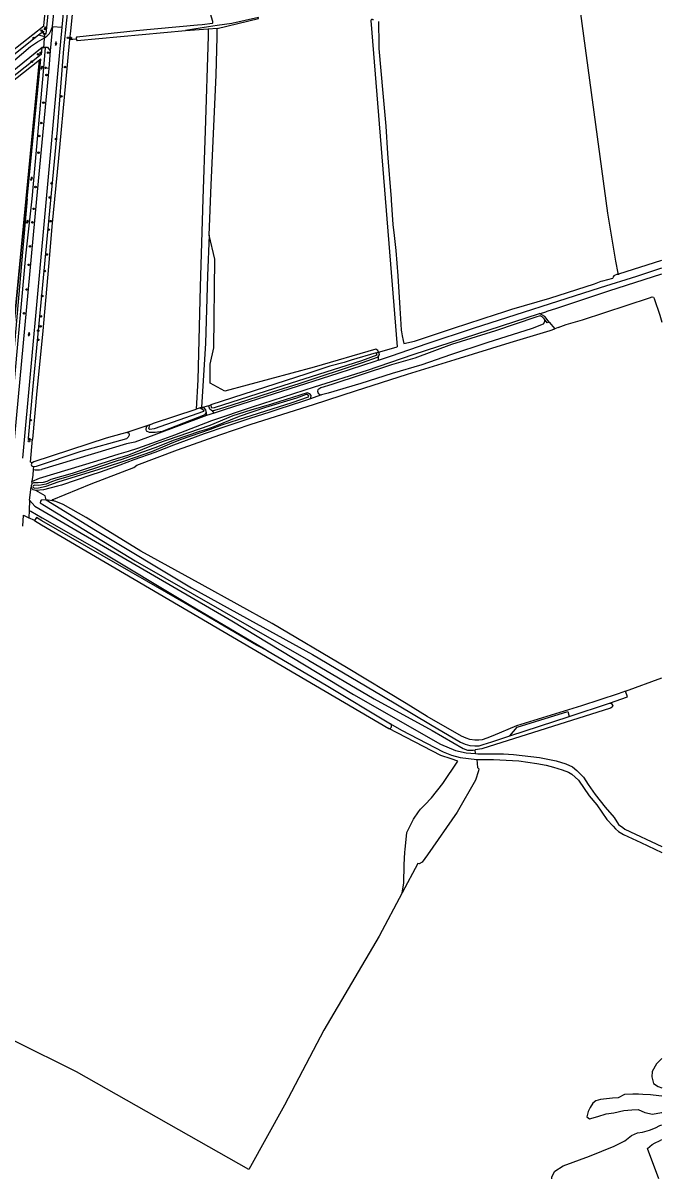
# Model space of a CAD drawing. Extents: x 135999 to 138000, y 396000 to 398501.
# Drawn here: x 137674 to 138000, y 396000 to 396590 of the extents above; entities that cross this region are included whole.
import ezdxf

# ---------------------------------------------------------------- set-up
doc = ezdxf.new("R2010")
doc.units = 0
for name, color, linetype in [('gg-afsc-draadraster', 7, 'Continuous'), ('gg-afsc-lijn draadraster', 7, 'Continuous'), ('gg-knt-onverhard', 7, 'Continuous'), ('gg-knt-verharding', 7, 'Continuous'), ('gg-kntw-bovenkant insteek waterloop', 7, 'Continuous'), ('gg-kwrk-duiker nz buis', 7, 'Continuous'), ('gt-grn-groengrens', 7, 'Continuous'), ('gt-grn-weggrens', 7, 'Continuous'), ('gt-symb-boom', 7, 'Continuous'), ('gt-symb-gesloten verharding', 7, 'Continuous'), ('gt-symb-groenvak', 7, 'Continuous'), ('gt-symb-watersymbool', 7, 'Continuous'), ('gx-grn-maaiveld', 7, 'Continuous')]:
    doc.layers.add(name, color=color, linetype=linetype)

# ---------------------------------------------------------------- blocks, each defined once
blk = doc.blocks.new('gt0-GESVH1')
at = {"layer": 'gt-symb-gesloten verharding'}
for p, q in [((-0.99, -0.26), (0.01, 0.24)), ((0.01, -0.26), (-0.99, 0.24)), ((0.01, 0.24), (1.01, -0.26)), ((1.01, 0.24), (0.01, -0.26))]:
    blk.add_line(p, q, dxfattribs=at)
blk = doc.blocks.new('gt0-BOOM')
at = {"layer": 'gt-symb-boom'}
for radius in [0.4, 0.2]:
    blk.add_circle((0, 0), radius, dxfattribs=at)
blk = doc.blocks.new('gt0-WA')
at = {"layer": 'gt-symb-watersymbool'}
for centre, start, end in [((-0.32, 0.02), 28.07249, 151.92751), ((0.43, 0.42), 208.07248, 331.92751), ((-0.32, -0.43), 28.07249, 151.92751), ((0.43, -0.03), 208.07248, 331.92751)]:
    blk.add_arc(centre, 0.425, start, end, dxfattribs=at)
blk = doc.blocks.new('gt0-GRVAK')
at = {"layer": 'gt-symb-groenvak'}
for p, q in [((-0.11, 0.19), (-0.23, 0.24)), ((-0.18, 0.15), (0.09, 0.15)), ((-0.09, 0.21), (-0.16, 0.32)), ((-0.05, 0.21), (-0.05, 0.39)), ((0, 0.21), (0.06, 0.32)), ((0.02, 0.19), (0.13, 0.24)), ((0.26, -0.05), (0.2, 0.06)), ((0.3, -0.05), (0.3, 0.13)), ((0.35, -0.05), (0.41, 0.06)), ((-0.24, -0.23), (-0.36, -0.18)), ((-0.32, -0.26), (-0.05, -0.26)), ((-0.23, -0.21), (-0.29, -0.1)), ((-0.18, -0.2), (-0.18, -0.02)), ((-0.14, -0.21), (-0.07, -0.1)), ((-0.12, -0.23), (0, -0.18)), ((0.24, -0.07), (0.12, -0.02)), ((0.17, -0.11), (0.44, -0.11)), ((0.37, -0.07), (0.49, -0.02))]:
    blk.add_line(p, q, dxfattribs=at)

msp = doc.modelspace()

# ---------------------------------------------------------------- linework, layer by layer
at = {"layer": 'gg-afsc-draadraster'}
msp.add_lwpolyline([(137560.89, 396326.53), (137594.57, 396337.28), (137606.61, 396341.28), (137662.25, 396362.48), (137682.45, 396570.72)], dxfattribs=at)
at = {"layer": 'gg-afsc-lijn draadraster'}
msp.add_lwpolyline([(137682.45, 396570.72), (137662.25, 396362.48), (137606.61, 396341.28), (137594.57, 396337.28), (137560.89, 396326.53)], dxfattribs=at)
at = {"layer": 'gg-knt-onverhard'}
for points in [[(137685.66, 396582.52), (137686.19, 396582.89), (137686.94, 396583.56), (137687.57, 396584.32), (137687.81, 396584.69), (137688.24, 396585.58), (137688.59, 396586.53), (137689.16, 396587.89)], [(137579.93, 396500), (137594.92, 396512.12), (137621.97, 396533.19), (137637.32, 396544.24), (137660.62, 396562.97), (137677.84, 396577.58), (137681.48, 396579.97), (137685.03, 396582.07), (137685.66, 396582.52)], [(137585.42, 396500), (137651.35, 396551.05), (137683.78, 396577.4), (137686.58, 396577.34), (137688.01, 396575.39)]]:
    msp.add_lwpolyline(points, dxfattribs=at)
at = {"layer": 'gg-knt-verharding'}
for p, q in [((137689.16, 396587.89), (137688.01, 396575.39)), ((137693.42, 396580.24), (137694.1, 396587.56)), ((137692.07, 396565.55), (137693.42, 396580.24)), ((137688.01, 396575.39), (137687.17, 396566.4)), ((137687.17, 396566.4), (137681.02, 396500)), ((137686.05, 396500), (137692.07, 396565.55)), ((137673.91, 396367.63), (137686.05, 396500))]:
    msp.add_line(p, q, dxfattribs=at)
for points in [[(137689.16, 396587.89), (137695, 396648.63), (137699.34, 396695), (137698.85, 396695.05)], [(137694.1, 396587.56), (137699.76, 396648.45), (137703.97, 396694.57), (137704.09, 396694.55)], [(137681.02, 396500), (137668.92, 396369.47), (137668.65, 396365.48)]]:
    msp.add_lwpolyline(points, dxfattribs=at)
at = {"layer": 'gg-kntw-bovenkant insteek waterloop'}
for p, q in [((137678.79, 396500), (137684.62, 396566.83)), ((137676.23, 396500), (137664.52, 396365.83))]:
    msp.add_line(p, q, dxfattribs=at)
for points in [[(137626.59, 396542.48), (137650.89, 396561.6), (137684.67, 396588.25), (137689.05, 396633.56), (137689.24, 396635.72)], [(137685.89, 396584.14), (137691.23, 396636.09), (137690.12, 396636.27)], [(137623.52, 396540.06), (137624.56, 396537.91), (137650.69, 396558.71), (137682.03, 396583.59)], [(137682.03, 396583.59), (137684.48, 396585.54), (137684.3, 396584.04), (137685.89, 396584.14)], [(137684.62, 396566.83), (137685.52, 396577.11), (137683.74, 396577.11), (137683.27, 396573.65), (137641.44, 396540.59), (137606.06, 396512.96), (137589.64, 396500)], [(137682.45, 396570.72), (137643.12, 396539.75), (137618.32, 396520.74), (137592.89, 396500)], [(137676.23, 396500), (137683.08, 396571.22), (137682.45, 396570.72)], [(137665.92, 396365.67), (137675.55, 396470.84), (137678.79, 396500)]]:
    msp.add_lwpolyline(points, dxfattribs=at)
at = {"layer": 'gg-kwrk-duiker nz buis'}
msp.add_line((137684.73, 396576.76), (137685.16, 396584.4), dxfattribs=at)
at = {"layer": 'gt-grn-groengrens'}
for p, q in [((137682.03, 396583.59), (137685.66, 396582.52)), ((137687.17, 396566.4), (137684.62, 396566.83))]:
    msp.add_line(p, q, dxfattribs=at)
at = {"layer": 'gt-grn-weggrens'}
msp.add_line((137689.16, 396587.89), (137694.1, 396587.56), dxfattribs=at)
at = {"layer": 'gx-grn-maaiveld'}
for p, q in [((137768.61, 396586.58), (137756.97, 396585.68)), ((137773.16, 396586.83), (137768.61, 396586.58)), ((137698.28, 396585.72), (137697.86, 396581.23)), ((137697.86, 396581.23), (137701.16, 396581.54)), ((137756.97, 396585.68), (137701.78, 396580.57)), ((137756.97, 396585.68), (137756.98, 396585.89)), ((137942.58, 396436.99), (137945.45, 396433.66)), ((137947.02, 396434.26), (137945.45, 396433.66)), ((137854.26, 396421.37), (137855.38, 396421.7)), ((137855.38, 396421.7), (137860.83, 396423.31)), ((137860.83, 396423.31), (137864.89, 396424.51)), ((137855.38, 396417.58), (137855.5, 396419.65)), ((137826.27, 396400.01), (137820.24, 396397.72)), ((137765.05, 396393.57), (137764.41, 396393.36)), ((137765.05, 396393.57), (137769.04, 396394.6)), ((137769.04, 396394.6), (137769.89, 396394.88)), ((137771.51, 396390.62), (137770.82, 396391.85)), ((137767.5, 396390.72), (137767.62, 396389.34)), ((137737.77, 396384.33), (137727.01, 396380.73)), ((137738.7, 396384.68), (137737.77, 396384.33)), ((137679.42, 396363.26), (137679.3, 396361.9)), ((137677.34, 396346.3), (137678.26, 396352.89)), ((137678.77, 396354.68), (137678.5, 396355.7)), ((137677.34, 396346.3), (137677.2, 396341.04)), ((137690.08, 396345.66), (137685.83, 396346.41)), ((137677.2, 396341.04), (137677.1, 396337.15)), ((137679.92, 396335.84), (137677.1, 396337.15)), ((137981.49, 396248.79), (138000, 396255.52)), ((137952.74, 396235.81), (137973.33, 396242.73)), ((137922.4, 396225.98), (137952.74, 396235.81)), ((137904.99, 396216.98), (137904.75, 396218.87)), ((137875.51, 396160.9), (137867.53, 396145.89))]:
    msp.add_line(p, q, dxfattribs=at)
for points in [[(137704.24, 396648.21), (137704.01, 396648.46), (137703.67, 396648.52), (137701.96, 396648.78), (137701.69, 396648.79), (137701.34, 396648.36), (137701.09, 396646.11), (137697.78, 396605.9), (137694.75, 396576.49), (137691.42, 396535.19), (137687.57, 396493.75), (137683.48, 396450.59), (137679.15, 396404.47), (137676.72, 396377.9), (137677.14, 396377.24), (137678.49, 396377.05), (137678.77, 396377.26), (137678.98, 396377.42)], [(137704.24, 396648.21), (137704.2, 396647.75), (137703.66, 396640.73), (137698.42, 396587.25), (137698.28, 396585.72)], [(137953.85, 396628.47), (137972.29, 396492.63), (137976.26, 396468.13), (137977.57, 396462.08), (137977.84, 396461.35)], [(137763.04, 396588.69), (137765.51, 396588.92), (137770.77, 396589.64), (137770.92, 396589.79), (137770.99, 396590.46), (137760.43, 396625.23)], [(137794.17, 396592.4), (137780.67, 396589.4), (137773.2, 396588.29), (137768.65, 396587.62), (137757.03, 396585.9), (137756.98, 396585.89)], [(137773.16, 396586.83), (137794.29, 396591.91), (137794.17, 396592.4)], [(137701.6, 396582.62), (137731.75, 396585.75), (137763.04, 396588.69)], [(137768.61, 396586.58), (137768.46, 396583), (137767.01, 396534.59), (137765.81, 396499.97), (137764.51, 396455.07), (137763.3, 396407.66), (137762.46, 396392.71)], [(137769.05, 396481.48), (137770.09, 396507.02), (137772.62, 396563.01), (137773.05, 396582.53), (137773.16, 396586.83)], [(137852.8, 396591.29), (137852.59, 396591.32), (137852.37, 396591.39), (137851.94, 396591.37), (137851.64, 396591.23), (137851.44, 396590.95), (137864.89, 396424.51)], [(137855.4, 396590.43), (137855.58, 396578.44), (137855.6, 396576.71), (137857.59, 396553.86), (137857.75, 396551.97), (137859.18, 396537.07), (137860.08, 396523.15), (137860.36, 396518.71), (137861.57, 396504.01), (137861.88, 396500.18), (137861.94, 396499.21), (137862.7, 396486.91), (137863.34, 396481.2), (137864.19, 396473.64), (137865.24, 396460.7), (137866.38, 396444.24), (137866.87, 396435.94), (137867.04, 396432.99), (137867.16, 396432.14), (137867.46, 396430.08), (137867.99, 396427.67), (137868.33, 396426.11)], [(137697.86, 396581.23), (137695.78, 396559.15), (137692.11, 396520.69), (137688.85, 396485.9), (137687.2, 396467.23), (137684.08, 396430.77), (137681.17, 396402.01), (137678.98, 396377.42)], [(137769.05, 396481.48), (137768.22, 396460.71), (137767.22, 396426.24), (137765.05, 396393.57)], [(137855.38, 396421.7), (137855.17, 396422.57), (137854.12, 396423.22), (137822.56, 396414.02), (137776.95, 396401.78), (137769.51, 396405.91), (137769.63, 396415.69), (137771.42, 396423.99), (137772, 396469.22), (137769.05, 396481.48)], [(137977.84, 396461.35), (137977.99, 396461.73), (138000, 396468.67)], [(137855.38, 396417.58), (137862.01, 396419.85), (137880.34, 396426.11), (137903.95, 396433.89), (137968.74, 396454.7), (137987.28, 396460.49), (138000, 396464.72)], [(137868.33, 396426.11), (137873.84, 396427.28), (137893.74, 396434.01), (137915.6, 396441.08), (137918.86, 396442.13), (137923.51, 396443.64), (137942.85, 396449.24), (137965.62, 396456.66), (137969.09, 396457.93), (137969.88, 396458.09), (137975, 396459.46)], [(137937.63, 396441.38), (137938.02, 396441.51), (137940.76, 396442.39), (137941.4, 396442.6), (137946.46, 396444.24), (137972.99, 396452.96), (138000, 396461.74)], [(137977.84, 396461.35), (137976.98, 396461.27), (137976.23, 396461.07), (137975.55, 396460.63), (137975.23, 396460.12), (137975, 396459.46)], [(137947.02, 396434.26), (137951.24, 396435.87), (137959.43, 396438.22), (137993.61, 396449.41), (137995.11, 396449.89), (137995.64, 396449.71), (137995.99, 396449.16), (137998.88, 396440.66), (138000, 396437.09)], [(137678.5, 396355.7), (137682.51, 396357.38), (137711.71, 396366.33), (137723.07, 396369.82), (137727.95, 396371.31), (137732.64, 396372.72), (137742.09, 396376.18), (137751.47, 396379.62), (137770.39, 396386.9), (137791.09, 396393.87), (137822.85, 396404.13), (137849.83, 396412.63), (137873.07, 396420.48), (137937.63, 396441.38)], [(137940.01, 396438.72), (137938.95, 396439.79), (137937.83, 396440.19), (137935.75, 396439.64), (137915.2, 396432.64), (137892.73, 396425.59), (137873.91, 396418.69), (137862.07, 396415.28), (137831.62, 396405.25), (137826.06, 396403.54), (137824.55, 396402.54), (137824.37, 396401.87), (137824.65, 396400.86), (137825.43, 396400.13), (137826.27, 396400.01)], [(137940.01, 396438.72), (137940.23, 396437.6), (137939.38, 396436.03), (137933.76, 396433.88), (137910.62, 396426.5), (137892.2, 396420.43), (137877.59, 396415.25), (137862.43, 396410.79), (137846.43, 396405.78), (137829.69, 396400.83), (137826.27, 396400.01)], [(137942.58, 396436.99), (137940.3, 396439.96), (137937.63, 396441.38)], [(137942.58, 396436.99), (137941.45, 396436.65), (137940.01, 396438.72)], [(137690.08, 396345.66), (137688.9, 396346.34), (137708.79, 396354.63), (137730.64, 396362.87), (137732.08, 396364.07), (137752.93, 396371.84), (137774.4, 396379.64), (137790.54, 396384.96), (137822.33, 396395.04), (137843.74, 396402.07), (137870.22, 396410.53), (137894.57, 396417.95), (137922.52, 396426.67), (137943.04, 396432.73), (137945.45, 396433.66)], [(137854.26, 396421.37), (137854.61, 396420.18), (137846.68, 396417.29), (137806.6, 396404.63), (137771.58, 396393.29), (137770.47, 396393.18), (137769.89, 396394.88)], [(137854.26, 396421.37), (137841.47, 396417.6), (137837.89, 396416.54), (137830.66, 396414.51), (137818.32, 396410.49), (137803.07, 396405.66), (137769.89, 396394.88)], [(137855.38, 396421.7), (137855.71, 396420.46), (137855.5, 396419.65)], [(137770.82, 396391.85), (137772.39, 396392.23), (137774.24, 396392.89), (137788.2, 396397.18), (137801.43, 396401.53), (137814.88, 396405.81), (137847.29, 396416.49), (137854.85, 396419.11), (137855.5, 396419.65)], [(137855.38, 396417.58), (137853.51, 396416.94), (137834.75, 396410.78), (137777.13, 396392.46), (137771.51, 396390.62)], [(137820.24, 396397.72), (137820.97, 396398.44), (137821.09, 396399.68), (137820.48, 396400.52), (137819.03, 396400.92), (137800.89, 396395.19), (137790.27, 396392.17), (137781.17, 396389.19), (137769.32, 396384.33), (137742.24, 396374.95), (137727.91, 396369.26), (137722.98, 396367.69), (137722.8, 396367.63), (137712.75, 396364.37), (137711.87, 396364.09), (137699.09, 396359.78), (137688.26, 396356.76), (137686.29, 396355.7), (137684.32, 396355.32), (137681.74, 396355.11), (137679.5, 396355.07), (137678.77, 396354.68)], [(137726.53, 396366.48), (137739.79, 396371.11), (137748.89, 396374.98), (137754.4, 396377.14), (137769.79, 396382.38), (137775.57, 396384.64), (137783.94, 396387.45), (137811.35, 396395.99), (137819.72, 396398.97), (137819.89, 396399.3), (137819.56, 396399.87), (137819.11, 396400.09), (137818.49, 396400.1), (137813.55, 396398.27), (137797.82, 396393.43), (137784.4, 396388.97), (137771.42, 396383.71), (137767.66, 396382.28), (137764.06, 396381.18), (137751.14, 396376.88), (137741.37, 396372.9), (137723.5, 396366.72), (137722.66, 396366.44), (137712.12, 396362.91), (137705.19, 396360.6), (137695.76, 396357.79), (137691.55, 396356.64), (137688.68, 396355.59), (137685.93, 396354.37), (137682.17, 396353.67), (137679.87, 396353.85), (137679.25, 396353.57), (137679.08, 396353.12), (137679.3, 396352.73), (137680.14, 396352.39), (137682.05, 396352.6), (137685.81, 396353.31), (137691.99, 396355.57), (137710.75, 396361.35), (137712.35, 396361.87), (137724.05, 396365.67), (137726.53, 396366.48)], [(137820.24, 396397.72), (137817.15, 396396.73), (137804.11, 396392.49), (137799.95, 396391.12), (137789.75, 396387.89), (137777.49, 396383.8), (137766.49, 396380.14), (137754.12, 396375.52), (137750.89, 396374.31), (137741.37, 396370.53), (137730.64, 396366.83), (137723.42, 396364.05), (137713.37, 396360.51), (137708.64, 396359.05), (137693.79, 396353.92), (137691.66, 396353.32), (137684.47, 396351.45), (137680.6, 396351.08)], [(137764.41, 396393.36), (137766.17, 396392.37), (137766.24, 396392), (137766.16, 396391.48), (137740.97, 396382.59), (137738.73, 396382.23), (137738.29, 396382.68), (137738.7, 396384.68)], [(137738.7, 396384.68), (137740.69, 396385.43), (137762.46, 396392.71)], [(137764.41, 396393.36), (137762.89, 396392.85), (137762.46, 396392.71)], [(137765.05, 396393.57), (137766.25, 396393.27), (137767.21, 396392.37), (137767.5, 396390.72)], [(137770.82, 396391.85), (137770.31, 396392.02), (137769.42, 396392.7), (137768.81, 396394.16), (137768.94, 396394.4), (137769.04, 396394.6)], [(137767.62, 396389.34), (137740.88, 396379.4), (137731.16, 396375.79), (137726.95, 396375.01), (137683.43, 396361.93)], [(137737.77, 396384.33), (137737.77, 396384.32), (137736.88, 396383.44), (137736.72, 396382.32), (137736.94, 396381.65), (137738.35, 396380.89), (137741.41, 396380.88), (137745.29, 396381.45), (137766.97, 396389.98), (137767.5, 396390.72)], [(137771.51, 396390.62), (137767.71, 396389.38), (137767.62, 396389.34)], [(137727.01, 396380.73), (137724.54, 396380.05), (137716.48, 396377.81), (137679.66, 396365.81), (137678.7, 396365.36)], [(137727.01, 396380.73), (137727.98, 396380.58), (137728.2, 396379.31), (137727.75, 396378.42), (137726.85, 396377.6), (137703.61, 396371.02), (137680.82, 396363.39), (137679.42, 396363.26)], [(137678.7, 396365.36), (137677.96, 396365.68), (137678.98, 396377.42)], [(137678.7, 396365.36), (137678.65, 396365.22), (137678.29, 396364.33), (137678.36, 396363.92), (137679.42, 396363.26)], [(137679.3, 396361.9), (137679.03, 396358.93), (137678.5, 396355.7)], [(137678.77, 396354.68), (137678.26, 396353.67), (137678.26, 396352.89)], [(137680.6, 396351.08), (137679.31, 396351.42), (137678.64, 396352.16), (137678.26, 396352.89)], [(137685.83, 396346.41), (137685.36, 396348.42), (137680.6, 396351.08)], [(137677.34, 396346.3), (137680.09, 396343.2), (137713.05, 396323.98), (137780.63, 396284.65), (137842.63, 396247.15), (137887.13, 396221.72), (137894.72, 396218.54), (137900.09, 396217.28), (137904.99, 396216.98)], [(137685.83, 396346.41), (137683.41, 396346.26), (137682.98, 396345.79), (137682.85, 396344.86), (137685.09, 396343.49), (137731.35, 396315.28), (137819.75, 396264.57), (137853.18, 396244.92), (137882.73, 396228.76), (137898.55, 396219.5), (137900.9, 396218.71), (137903.69, 396218.69), (137904.75, 396218.87)], [(137685.83, 396346.41), (137711.07, 396330.97), (137760.11, 396301.47), (137793.01, 396283.33), (137821.83, 396267.43), (137857.13, 396246.58), (137881.89, 396231.74), (137897.24, 396222.73), (137899.64, 396221.68), (137902.04, 396221.01), (137904.49, 396220.87), (137906.73, 396220.92), (137908.89, 396221.51), (137913.25, 396223.01), (137922.4, 396225.98)], [(137981.49, 396248.79), (137977.69, 396247.41), (137958.96, 396241.28), (137925.88, 396231.11), (137913.71, 396225.98), (137910.66, 396224.74), (137908.37, 396224.04), (137906.62, 396223.74), (137904.5, 396223.78), (137902.08, 396224.18), (137900.2, 396224.77), (137897.7, 396225.86), (137880.21, 396235.83), (137869.57, 396242.52), (137839.16, 396260.91), (137801.21, 396283.34), (137765.46, 396303.08), (137734.17, 396320.25), (137706.31, 396337.32), (137694.62, 396344), (137690.89, 396345.51), (137690.08, 396345.66)], [(137674.02, 396332.98), (137674.32, 396338.55), (137677.1, 396337.15)], [(137677.2, 396341.04), (137677.99, 396340.64), (137678.12, 396340.57), (137683.87, 396337.29), (137711.57, 396321.48), (137758.86, 396293.05), (137797.22, 396270.34), (137799.1, 396269.25)], [(137799.1, 396269.25), (137793.2, 396272.3), (137763.05, 396289.92), (137756.07, 396294.05), (137737.21, 396304.92), (137683.74, 396335.77), (137680.93, 396337.41), (137679.92, 396335.84)], [(137679.92, 396335.84), (137683.56, 396333.71), (137860.76, 396229.73)], [(137799.1, 396269.25), (137828.78, 396251.92), (137861.6, 396232.21)], [(137973.33, 396242.73), (137982.52, 396245.94), (137981.49, 396248.79)], [(137973.33, 396242.73), (137974.12, 396242.71), (137974.52, 396242.2), (137974.98, 396241.29), (137974.63, 396240.63), (137973.7, 396240.21), (137908.17, 396219.45), (137904.75, 396218.87)], [(137922.4, 396225.98), (137926.09, 396230.4), (137951.96, 396238.36), (137952.74, 396235.81)], [(137867.53, 396145.89), (137868.37, 396150.79), (137868.48, 396160.24), (137868.9, 396166.71), (137868.98, 396168.07), (137869.96, 396176.72), (137873.23, 396183.57), (137875.75, 396187.28), (137876.91, 396188.56), (137879.01, 396190.87), (137882.4, 396194.45), (137888.28, 396201.78), (137895.82, 396213.03), (137892.43, 396214.23), (137887.3, 396215.97), (137860.76, 396229.73)], [(137861.6, 396232.21), (137867.14, 396228.88), (137888.45, 396217.91), (137892.7, 396216.2), (137897.16, 396214.95), (137905.55, 396214)], [(137904.99, 396216.98), (137906.13, 396216.91), (137919.24, 396216.88), (137924.25, 396216.5), (137928.77, 396216.04), (137937.55, 396214.9), (137941.75, 396214.18), (137946.06, 396213.22), (137950.99, 396211.68), (137954.33, 396210.14), (137956.66, 396208.41), (137959.98, 396204.86), (137962.41, 396201.15), (137966.04, 396196.03), (137971.14, 396189.54), (137975.62, 396184.38), (137977.82, 396180.83), (137980.04, 396179.24), (137981.11, 396178.48), (138000, 396169.61)], [(137905.55, 396214), (137905.91, 396209.9), (137906.58, 396209.22), (137906.46, 396208.21), (137904.87, 396203.41), (137895.59, 396186.99), (137880.36, 396165.28), (137877.75, 396161.56), (137876.18, 396160.78), (137875.51, 396160.9)], [(137905.55, 396214), (137914.11, 396213.96), (137927.06, 396213.18), (137936.24, 396211.89), (137941.02, 396211.04), (137944.78, 396210.05), (137949.13, 396208.7), (137952.32, 396207.44), (137953.98, 396206.42), (137955.8, 396205), (137957.39, 396203.4), (137962.91, 396195.47), (137966.85, 396190.78), (137971.98, 396183.32), (137975.15, 396179.96), (137976.27, 396178.55), (137977.94, 396177.22), (137980.38, 396175.76), (137989.27, 396171.67), (138000, 396166.43)], [(137867.53, 396145.89), (137855.81, 396123.83), (137827.54, 396075.94), (137807.49, 396037.63), (137789.27, 396004.81), (137701.41, 396054.59), (137669.94, 396070.22), (137667.33, 396071.39), (137665.7, 396072.08)], [(138000, 396061.47), (137997.22, 396058.72), (137995.1, 396054.78), (137994.85, 396051.99), (137995.76, 396048.73), (137998.08, 396047.09), (138000, 396046.52)], [(138000, 396042.26), (137995.6, 396042.73), (137994.2, 396042.85), (137990.24, 396042.99), (137988.14, 396043.23), (137985.23, 396043.25), (137981, 396043), (137977.77, 396041.31), (137974.86, 396041.1), (137968.68, 396040.43), (137966.35, 396039.75), (137964.83, 396038.59), (137963.42, 396036.5), (137962.47, 396034.41), (137961.76, 396031.62), (137963.03, 396030.57), (137967.35, 396031.82), (137971.55, 396033.2), (137975.51, 396033.76), (137980.64, 396034.89), (137984.61, 396035.22), (137987.87, 396035.32), (137991.24, 396033.9), (137995.19, 396033.06), (137999.74, 396033.85), (138000, 396033.93)], [(137943.83, 396000), (137943.81, 396001.05), (137945.35, 396003.96), (137949.67, 396006.73), (137963.1, 396011.66), (137975.74, 396016.62), (137981.14, 396019.4), (137984.53, 396022.18), (137987.57, 396023.44), (137990.13, 396023.89), (137993.63, 396024.8), (137996.78, 396026.07), (137999, 396027.22), (138000, 396027.56)], [(137998.43, 396000), (137992.64, 396015.54), (137994.99, 396017.57), (137996.51, 396018.38), (137998.72, 396019.42), (138000, 396020.1)]]:
    msp.add_lwpolyline(points, dxfattribs=at)
for centre, radius, start, end in [((137702.41, 396581.65), 1.26, 130.12586, 185.06011), ((137702.4, 396581.66), 1.25, 185.15038, 240.36753), ((137681.31, 396369), 7.38, 254.21521, 286.72791), ((137860.73, 396231.12), 1.39, 270.9796, 51.67985)]:
    msp.add_arc(centre, radius, start, end, dxfattribs=at)

# ---------------------------------------------------------------- block references
at = {"layer": 'gt-symb-boom'}
for p in [(137683.63, 396585.72), (137679.53, 396581.98), (137697.06, 396582.06), (137698.56, 396581.95), (137683.07, 396574.44), (137686.9, 396574.52), (137678.59, 396569.96), (137681.81, 396573.7), (137686.04, 396563.07), (137695.48, 396567.16), (137693.57, 396552.18), (137684.5, 396548.99), (137683.37, 396538.61), (137682.32, 396531.95), (137690.95, 396530.42), (137681.98, 396523.47), (137680.44, 396505.96), (137688.67, 396507.87), (137687.74, 396500.62), (137679.53, 396494.86), (137678.86, 396488.01), (137688.07, 396488.56), (137687.13, 396484.17), (137677.58, 396475.67), (137686.24, 396471.57), (137676.93, 396466.3), (137685.12, 396463.11), (137675.89, 396453.71), (137683.87, 396450.33), (137674.63, 396441.57), (137683.15, 396439.99), (137681.78, 396432.66), (137683, 396434.87), (137681.92, 396428.01), (137677.98, 396387.03), (137677.17, 396376.31), (137677.2, 396377.49)]:
    msp.add_blockref('gt0-BOOM', p, dxfattribs=at)
at = {"layer": 'gt-symb-gesloten verharding'}
for p, rotation in [((137690.83, 396579.15), 85.98782884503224), ((137677.1, 396430.88), 83.96999119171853)]:
    msp.add_blockref('gt0-GESVH1', p, dxfattribs=dict(at, rotation=rotation))
at = {"layer": 'gt-symb-groenvak'}
msp.add_blockref('gt0-GRVAK', (137685.74, 396566.82), dxfattribs=at)
at = {"layer": 'gt-symb-watersymbool', "rotation": 90.97393443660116}
for p in [(137685.3, 396586.82), (137683.67, 396566.83), (137678.39, 396510.1), (137676.26, 396488.22)]:
    msp.add_blockref('gt0-WA', p, dxfattribs=at)

doc.saveas('drawing.dxf')
